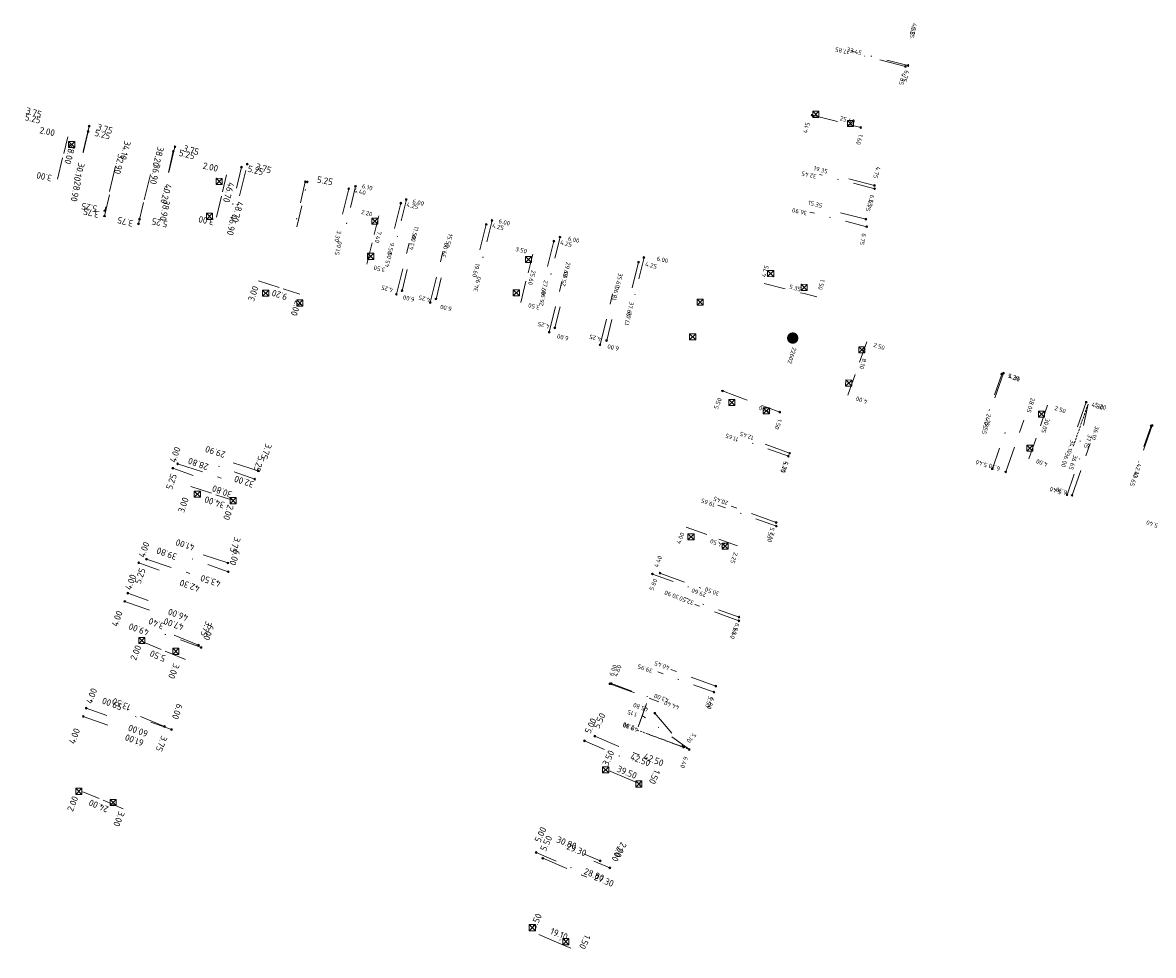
# Model space of a CAD drawing. Header units: inches. Extents: x 0 to 191500, y 0 to 342750.
# Tile 522 of 547: x 189529 to 189658, y 335241 to 335348. Entities that reach past the tile are written whole.
import ezdxf

# ---------------------------------------------------------------- set-up
doc = ezdxf.new("R2010")
doc.units = ezdxf.units.IN
doc.header["$MEASUREMENT"] = 0
for name, pattern in [('RI-HWA_HUISAANSLUITING', [4.8, 3, -1.8]), ('RI-HWA_KOLKAANSLUITING', [4.3, 2.5, -1.8]), ('RI-VWA_HUISAANSLUITING', [6.1, 2.5, -1.8, 0, -1.8]), ('STIPPELFIJN', [0.375, 0.25, -0.125])]:
    doc.linetypes.add(name, pattern=pattern)
doc.layers.get('0').update_dxf_attribs({"lineweight": 20})
for name, color, linetype, lineweight in [('ECW', 150, 'Continuous', 20), ('LOODLIJN', 11, 'STIPPELFIJN', 20), ('N-WE-RI-HWA-MAATVOERING-T25', 151, 'Continuous', 20), ('N-WE-RI-HWA_HUISAANSLUITING', 150, 'RI-HWA_HUISAANSLUITING', 20), ('N-WE-RI-HWA_KOLK-S', 150, 'Continuous', 20), ('N-WE-RI-HWA_KOLKAANSLUITING', 150, 'RI-HWA_KOLKAANSLUITING', 20), ('N-WE-RI-HWA_RIOOLPUT_ONTSTOPPINGSPUT-G', 150, 'Continuous', 20), ('N-WE-RI-INLAAT', 7, 'Continuous', 20), ('N-WE-RI-VWA-MAATVOERING-T25', 30, 'Continuous', 20), ('N-WE-RI-VWA_HUISAANSLUITING', 20, 'RI-VWA_HUISAANSLUITING', 20), ('N-WE-RI-VWA_RIOOLPUT_ONTSTOPPINGSPUT-G', 30, 'Continuous', 20), ('Tekst algemeen', 7, 'Continuous', 20)]:
    doc.layers.add(name, color=color, linetype=linetype, lineweight=lineweight)
doc.styles.add('ISO', font='isocpeur.ttf', dxfattribs={"height": 2.5})
picture_1 = doc.add_image_def('image1.ecw', size_in_pixel=(220000, 285000))

# ---------------------------------------------------------------- blocks, each defined once
blk = doc.blocks.new('A$C2C270354')
h = blk.add_hatch(color=256)
h.dxf.hatch_style = 1
edge = h.paths.add_edge_path()
edge.add_arc((0, 0), 0.1, 0, 360)
blk.add_circle((0, 0), 0.1)

msp = doc.modelspace()

# ---------------------------------------------------------------- hatches: boundary and pattern name
at = {"layer": 'Tekst algemeen'}
msp.add_hatch(color=256, dxfattribs=at).paths.add_polyline_path([(189616.41847, 335311.51816, 1), (189617.73197, 335311.51823, 1)])

# ---------------------------------------------------------------- linework, layer by layer
at = {"layer": 'LOODLIJN'}
for p, q in [((189650.87123, 335303.96485), (189649.16295, 335299.05346)), ((189599.25249, 335266.6436), (189605.26092, 335264.40217)), ((189604.58808, 335264.68694), (189600.42337, 335266.22274))]:
    msp.add_line(p, q, dxfattribs=at)
at = {"layer": 'N-WE-RI-HWA_HUISAANSLUITING'}
for p, q in [((189629.9717, 335342.6222), (189625.27647, 335343.80877)), ((189619.28943, 335337.03097), (189623.307, 335336.01566)), ((189536.56928, 335335.78653), (189535.69226, 335332.14052)), ((189624.85594, 335335.62421), (189623.307, 335336.01566)), ((189546.38918, 335333.42444), (189545.51217, 335329.77844)), ((189539.58134, 335331.20504), (189538.35352, 335326.10063)), ((189553.77645, 335327.79054), (189554.65346, 335331.43655)), ((189543.56764, 335330.24618), (189542.33982, 335325.14177)), ((189626.42526, 335328.99661), (189621.82683, 335330.15872)), ((189566.26687, 335328.6138), (189565.2056, 335324.35441)), ((189572.23256, 335326.97317), (189571.20747, 335322.85898)), ((189625.44664, 335325.12425), (189620.84821, 335326.28636)), ((189582.00981, 335324.53707), (189580.98472, 335320.42288)), ((189571.71929, 335316.54802), (189573.1699, 335322.37002)), ((189589.75416, 335322.60749), (189588.72907, 335318.4933)), ((189575.60062, 335315.58094), (189577.05123, 335321.40295)), ((189599.4346, 335320.19551), (189598.40951, 335316.08132)), ((189589.21797, 335312.20264), (189590.66516, 335318.0109)), ((189595.02624, 335310.75545), (189596.47342, 335316.56372)), ((189641.19176, 335307.50562), (189639.76598, 335303.45179)), ((189609.04635, 335305.4629), (189614.19374, 335303.56473)), ((189650.66643, 335304.17328), (189649.24066, 335300.11944)), ((189615.59757, 335303.04705), (189614.19374, 335303.56473)), ((189641.44806, 335296.18613), (189643.537, 335302.12548)), ((189658.20846, 335301.52067), (189656.78268, 335297.46683)), ((189616.72673, 335298.32486), (189612.79599, 335299.77438)), ((189649.03723, 335293.51694), (189651.12616, 335299.45629)), ((189555.90012, 335296.3164), (189552.33634, 335297.4834)), ((189546.6935, 335297.12147), (189551.68282, 335295.48767)), ((189615.18241, 335290.38909), (189610.03502, 335292.28726)), ((189543.1147, 335286.19251), (189548.10402, 335284.55871)), ((189552.4458, 335285.76758), (189548.88202, 335286.93457)), ((189601.88709, 335284.60718), (189606.56654, 335282.88157)), ((189540.63994, 335281.37324), (189544.40328, 335280.01778)), ((189610.9301, 335279.14613), (189605.8763, 335281.00979)), ((189549.07788, 335276.36666), (189545.61539, 335277.80667)), ((189608.27997, 335271.6713), (189603.13258, 335273.56947)), ((189596.15401, 335271.94344), (189601.76934, 335269.87271)), ((189535.89582, 335268.20156), (189539.65915, 335266.84609)), ((189545.19944, 335267.04101), (189541.73694, 335268.48103)), ((189601.28617, 335268.56246), (189604.58808, 335264.68694)), ((189594.41991, 335265.94085), (189599.48015, 335263.78587)), ((189599.48015, 335263.78587), (189599.50868, 335263.77606)), ((189588.46431, 335251.95618), (189593.52456, 335249.8012)), ((189596.14827, 335250.85766), (189594.30819, 335251.64129)), ((189590.47886, 335242.64942), (189590.44615, 335242.57515))]:
    msp.add_line(p, q, dxfattribs=at)
at = {"layer": 'N-WE-RI-HWA_KOLK-S'}
for p, q in [((189619.36652, 335337.48497), (189619.36503, 335336.78852)), ((189619.36503, 335336.78852), (189620.06297, 335337.48348)), ((189619.36503, 335336.78852), (189620.06148, 335336.78703)), ((189619.36652, 335337.48497), (189620.06148, 335336.78703)), ((189620.06297, 335337.48348), (189619.36652, 335337.48497)), ((189620.06148, 335336.78703), (189620.06297, 335337.48348)), ((189623.33452, 335336.42797), (189623.33303, 335335.73152)), ((189623.33303, 335335.73152), (189624.03097, 335336.42648)), ((189623.33452, 335336.42797), (189624.02948, 335335.73003)), ((189624.03097, 335336.42648), (189623.33452, 335336.42797)), ((189624.02948, 335335.73003), (189624.03097, 335336.42648)), ((189623.33303, 335335.73152), (189624.02948, 335335.73003)), ((189534.22052, 335334.02397), (189534.21903, 335333.32752)), ((189534.21903, 335333.32752), (189534.91697, 335334.02248)), ((189534.22052, 335334.02397), (189534.91548, 335333.32603)), ((189534.91697, 335334.02248), (189534.22052, 335334.02397)), ((189534.91548, 335333.32603), (189534.91697, 335334.02248)), ((189534.21903, 335333.32752), (189534.91548, 335333.32603)), ((189551.10452, 335329.80597), (189551.10303, 335329.10952)), ((189551.10303, 335329.10952), (189551.80097, 335329.80448)), ((189551.10452, 335329.80597), (189551.79948, 335329.10803)), ((189551.80097, 335329.80448), (189551.10452, 335329.80597)), ((189551.79948, 335329.10803), (189551.80097, 335329.80448)), ((189551.10303, 335329.10952), (189551.79948, 335329.10803)), ((189549.98652, 335325.80397), (189549.98503, 335325.10752)), ((189549.98503, 335325.10752), (189550.68297, 335325.80248)), ((189549.98503, 335325.10752), (189550.68148, 335325.10603)), ((189549.98652, 335325.80397), (189550.68148, 335325.10603)), ((189550.68297, 335325.80248), (189549.98652, 335325.80397)), ((189550.68148, 335325.10603), (189550.68297, 335325.80248)), ((189568.90452, 335325.25697), (189568.90303, 335324.56052)), ((189568.90303, 335324.56052), (189569.60097, 335325.25548)), ((189568.90452, 335325.25697), (189569.59948, 335324.55903)), ((189569.60097, 335325.25548), (189568.90452, 335325.25697)), ((189569.59948, 335324.55903), (189569.60097, 335325.25548)), ((189568.90303, 335324.56052), (189569.59948, 335324.55903)), ((189568.43552, 335321.22597), (189568.43403, 335320.52952)), ((189568.43403, 335320.52952), (189569.13197, 335321.22448)), ((189568.43552, 335321.22597), (189569.13048, 335320.52803)), ((189569.13197, 335321.22448), (189568.43552, 335321.22597)), ((189569.13048, 335320.52803), (189569.13197, 335321.22448)), ((189586.48152, 335320.86697), (189586.48003, 335320.17052)), ((189586.48003, 335320.17052), (189587.17797, 335320.86548)), ((189586.48152, 335320.86697), (189587.17648, 335320.16903)), ((189587.17797, 335320.86548), (189586.48152, 335320.86697)), ((189587.17648, 335320.16903), (189587.17797, 335320.86548)), ((189568.43403, 335320.52952), (189569.13048, 335320.52803)), ((189586.48003, 335320.17052), (189587.17648, 335320.16903)), ((189614.20852, 335319.24397), (189614.20703, 335318.54752)), ((189614.20703, 335318.54752), (189614.90497, 335319.24248)), ((189614.20703, 335318.54752), (189614.90348, 335318.54603)), ((189614.20852, 335319.24397), (189614.90348, 335318.54603)), ((189614.90497, 335319.24248), (189614.20852, 335319.24397)), ((189614.90348, 335318.54603), (189614.90497, 335319.24248)), ((189556.41552, 335316.99497), (189556.41403, 335316.29852)), ((189556.41403, 335316.29852), (189557.11197, 335316.99348)), ((189556.41552, 335316.99497), (189557.11048, 335316.29703)), ((189557.11197, 335316.99348), (189556.41552, 335316.99497)), ((189557.11048, 335316.29703), (189557.11197, 335316.99348)), ((189585.10052, 335317.05097), (189585.09903, 335316.35452)), ((189585.09903, 335316.35452), (189585.79697, 335317.04948)), ((189585.10052, 335317.05097), (189585.79548, 335316.35303)), ((189585.79697, 335317.04948), (189585.10052, 335317.05097)), ((189585.79548, 335316.35303), (189585.79697, 335317.04948)), ((189618.03052, 335317.67097), (189618.02903, 335316.97452)), ((189618.02903, 335316.97452), (189618.72697, 335317.66948)), ((189618.02903, 335316.97452), (189618.72548, 335316.97303)), ((189618.03052, 335317.67097), (189618.72548, 335316.97303)), ((189618.72697, 335317.66948), (189618.03052, 335317.67097)), ((189618.72548, 335316.97303), (189618.72697, 335317.66948)), ((189556.41403, 335316.29852), (189557.11048, 335316.29703)), ((189560.33852, 335315.87897), (189560.33703, 335315.18252)), ((189560.33703, 335315.18252), (189561.03497, 335315.87748)), ((189560.33852, 335315.87897), (189561.03348, 335315.18103)), ((189561.03497, 335315.87748), (189560.33852, 335315.87897)), ((189561.03348, 335315.18103), (189561.03497, 335315.87748)), ((189585.09903, 335316.35452), (189585.79548, 335316.35303)), ((189606.14552, 335315.96697), (189606.14403, 335315.27052)), ((189606.14403, 335315.27052), (189606.84197, 335315.96548)), ((189606.14552, 335315.96697), (189606.84048, 335315.26903)), ((189606.84197, 335315.96548), (189606.14552, 335315.96697)), ((189606.84048, 335315.26903), (189606.84197, 335315.96548)), ((189560.33703, 335315.18252), (189561.03348, 335315.18103)), ((189606.14403, 335315.27052), (189606.84048, 335315.26903)), ((189605.28152, 335312.00097), (189605.28003, 335311.30452)), ((189605.28003, 335311.30452), (189605.97797, 335311.99948)), ((189605.28152, 335312.00097), (189605.97648, 335311.30303)), ((189605.97797, 335311.99948), (189605.28152, 335312.00097)), ((189605.97648, 335311.30303), (189605.97797, 335311.99948)), ((189605.28003, 335311.30452), (189605.97648, 335311.30303)), ((189624.63452, 335310.51197), (189624.63303, 335309.81552)), ((189624.63303, 335309.81552), (189625.33097, 335310.51048)), ((189624.63452, 335310.51197), (189625.32948, 335309.81403)), ((189625.33097, 335310.51048), (189624.63452, 335310.51197)), ((189625.32948, 335309.81403), (189625.33097, 335310.51048)), ((189624.63303, 335309.81552), (189625.32948, 335309.81403)), ((189623.13752, 335306.71697), (189623.13603, 335306.02052)), ((189623.13603, 335306.02052), (189623.83397, 335306.71548)), ((189623.13752, 335306.71697), (189623.83248, 335306.01903)), ((189623.83397, 335306.71548), (189623.13752, 335306.71697)), ((189623.83248, 335306.01903), (189623.83397, 335306.71548)), ((189623.13603, 335306.02052), (189623.83248, 335306.01903)), ((189609.75552, 335304.49297), (189609.75403, 335303.79652)), ((189609.75403, 335303.79652), (189610.45197, 335304.49148)), ((189609.75552, 335304.49297), (189610.45048, 335303.79503)), ((189610.45197, 335304.49148), (189609.75552, 335304.49297)), ((189610.45048, 335303.79503), (189610.45197, 335304.49148)), ((189609.75403, 335303.79652), (189610.45048, 335303.79503)), ((189613.71452, 335303.53997), (189613.71303, 335302.84352)), ((189613.71303, 335302.84352), (189614.41097, 335303.53848)), ((189613.71303, 335302.84352), (189614.40948, 335302.84203)), ((189613.71452, 335303.53997), (189614.40948, 335302.84203)), ((189614.41097, 335303.53848), (189613.71452, 335303.53997)), ((189614.40948, 335302.84203), (189614.41097, 335303.53848)), ((189645.18852, 335303.14997), (189645.18703, 335302.45352)), ((189645.18703, 335302.45352), (189645.88497, 335303.14848)), ((189645.18852, 335303.14997), (189645.88348, 335302.45203)), ((189645.88497, 335303.14848), (189645.18852, 335303.14997)), ((189645.88348, 335302.45203), (189645.88497, 335303.14848)), ((189645.18703, 335302.45352), (189645.88348, 335302.45203)), ((189643.86852, 335299.27397), (189643.86703, 335298.57752)), ((189643.86703, 335298.57752), (189644.56497, 335299.27248)), ((189643.86852, 335299.27397), (189644.56348, 335298.57603)), ((189644.56497, 335299.27248), (189643.86852, 335299.27397)), ((189644.56348, 335298.57603), (189644.56497, 335299.27248)), ((189643.86703, 335298.57752), (189644.56348, 335298.57603)), ((189548.59852, 335293.99697), (189548.59703, 335293.30052)), ((189548.59703, 335293.30052), (189549.29497, 335293.99548)), ((189548.59852, 335293.99697), (189549.29348, 335293.29903)), ((189549.29497, 335293.99548), (189548.59852, 335293.99697)), ((189549.29348, 335293.29903), (189549.29497, 335293.99548)), ((189548.59703, 335293.30052), (189549.29348, 335293.29903)), ((189552.69952, 335293.24797), (189552.69803, 335292.55152)), ((189552.69803, 335292.55152), (189553.39597, 335293.24648)), ((189552.69803, 335292.55152), (189553.39448, 335292.55003)), ((189552.69952, 335293.24797), (189553.39448, 335292.55003)), ((189553.39597, 335293.24648), (189552.69952, 335293.24797)), ((189553.39448, 335292.55003), (189553.39597, 335293.24648)), ((189605.08952, 335289.10197), (189605.08803, 335288.40552)), ((189605.08803, 335288.40552), (189605.78597, 335289.10048)), ((189605.08803, 335288.40552), (189605.78448, 335288.40403)), ((189605.08952, 335289.10197), (189605.78448, 335288.40403)), ((189605.78597, 335289.10048), (189605.08952, 335289.10197)), ((189605.78448, 335288.40403), (189605.78597, 335289.10048)), ((189609.00552, 335288.03797), (189609.00403, 335287.34152)), ((189609.00403, 335287.34152), (189609.70197, 335288.03648)), ((189609.00403, 335287.34152), (189609.70048, 335287.34003)), ((189609.00552, 335288.03797), (189609.70048, 335287.34003)), ((189609.70197, 335288.03648), (189609.00552, 335288.03797)), ((189609.70048, 335287.34003), (189609.70197, 335288.03648)), ((189542.25352, 335277.22797), (189542.25203, 335276.53152)), ((189542.25203, 335276.53152), (189542.94997, 335277.22648)), ((189542.25352, 335277.22797), (189542.94848, 335276.53003)), ((189542.94997, 335277.22648), (189542.25352, 335277.22797)), ((189542.94848, 335276.53003), (189542.94997, 335277.22648)), ((189542.25203, 335276.53152), (189542.94848, 335276.53003)), ((189546.14452, 335276.00097), (189546.14303, 335275.30452)), ((189546.14303, 335275.30452), (189546.84097, 335275.99948)), ((189546.14452, 335276.00097), (189546.83948, 335275.30303)), ((189546.84097, 335275.99948), (189546.14452, 335276.00097)), ((189546.83948, 335275.30303), (189546.84097, 335275.99948)), ((189546.14303, 335275.30452), (189546.83948, 335275.30303)), ((189595.32152, 335262.42297), (189595.32003, 335261.72652)), ((189595.32003, 335261.72652), (189596.01797, 335262.42148)), ((189595.32003, 335261.72652), (189596.01648, 335261.72503)), ((189595.32152, 335262.42297), (189596.01648, 335261.72503)), ((189596.01797, 335262.42148), (189595.32152, 335262.42297)), ((189596.01648, 335261.72503), (189596.01797, 335262.42148)), ((189535.04752, 335259.97397), (189535.04603, 335259.27752)), ((189535.04603, 335259.27752), (189535.74397, 335259.97248)), ((189535.04752, 335259.97397), (189535.74248, 335259.27603)), ((189535.74397, 335259.97248), (189535.04752, 335259.97397)), ((189535.74248, 335259.27603), (189535.74397, 335259.97248)), ((189599.11052, 335260.81197), (189599.10903, 335260.11552)), ((189599.10903, 335260.11552), (189599.80697, 335260.81048)), ((189599.10903, 335260.11552), (189599.80548, 335260.11403)), ((189599.11052, 335260.81197), (189599.80548, 335260.11403)), ((189599.80697, 335260.81048), (189599.11052, 335260.81197)), ((189599.80548, 335260.11403), (189599.80697, 335260.81048)), ((189535.04603, 335259.27752), (189535.74248, 335259.27603)), ((189538.97452, 335258.70297), (189538.97303, 335258.00652)), ((189538.97303, 335258.00652), (189539.67097, 335258.70148)), ((189538.97452, 335258.70297), (189539.66948, 335258.00503)), ((189539.67097, 335258.70148), (189538.97452, 335258.70297)), ((189539.66948, 335258.00503), (189539.67097, 335258.70148)), ((189538.97303, 335258.00652), (189539.66948, 335258.00503)), ((189586.93652, 335244.35897), (189586.93503, 335243.66252)), ((189586.93503, 335243.66252), (189587.63297, 335244.35748)), ((189586.93503, 335243.66252), (189587.63148, 335243.66103)), ((189586.93652, 335244.35897), (189587.63148, 335243.66103)), ((189587.63297, 335244.35748), (189586.93652, 335244.35897)), ((189587.63148, 335243.66103), (189587.63297, 335244.35748)), ((189590.77352, 335242.75797), (189590.77203, 335242.06152)), ((189590.77203, 335242.06152), (189591.46997, 335242.75648)), ((189590.77203, 335242.06152), (189591.46848, 335242.06003)), ((189590.77352, 335242.75797), (189591.46848, 335242.06003)), ((189591.46997, 335242.75648), (189590.77352, 335242.75797)), ((189591.46848, 335242.06003), (189591.46997, 335242.75648))]:
    msp.add_line(p, q, dxfattribs=at)
at = {"layer": 'N-WE-RI-HWA_KOLKAANSLUITING'}
for p, q in [((189534.11824, 335334.57618), (189533.6505, 335332.63165)), ((189532.94889, 335329.71484), (189533.6505, 335332.63165)), ((189552.29965, 335330.20282), (189551.83191, 335328.25828)), ((189551.1303, 335325.34148), (189551.83191, 335328.25828)), ((189569.70522, 335325.49519), (189569.17458, 335323.36549)), ((189568.33039, 335319.97734), (189569.17458, 335323.36549)), ((189587.32362, 335321.10539), (189586.79298, 335318.97569)), ((189585.94879, 335315.58754), (189586.79298, 335318.97569)), ((189555.92713, 335318.08913), (189558.77817, 335317.15553)), ((189560.67885, 335316.53313), (189558.77817, 335317.15553)), ((189613.80324, 335317.76759), (189618.40167, 335316.60548)), ((189619.8538, 335316.23849), (189618.40167, 335316.60548)), ((189625.55801, 335311.09731), (189624.72907, 335308.74043)), ((189623.40276, 335304.96942), (189624.72907, 335308.74043)), ((189646.25145, 335303.81921), (189645.4225, 335301.46233)), ((189644.0962, 335297.69131), (189645.4225, 335301.46233)), ((189548.20937, 335294.52059), (189551.06042, 335293.58698)), ((189552.9611, 335292.96459), (189551.06042, 335293.58698)), ((189604.89371, 335289.8774), (189608.63727, 335288.49691)), ((189610.74302, 335287.72038), (189608.63727, 335288.49691)), ((189542.96231, 335276.63569), (189544.80898, 335275.86768)), ((189547.57897, 335274.71567), (189544.80898, 335275.86768)), ((189598.3047, 335261.02574), (189595.08455, 335262.39709)), ((189599.68477, 335260.43801), (189598.3047, 335261.02574)), ((189537.7049, 335258.78605), (189535.85824, 335259.55406)), ((189540.47489, 335257.63403), (189537.7049, 335258.78605)), ((189590.31167, 335242.25684), (189587.09152, 335243.62819)), ((189591.69174, 335241.66912), (189590.31167, 335242.25684))]:
    msp.add_line(p, q, dxfattribs=at)
at = {"layer": 'N-WE-RI-HWA_RIOOLPUT_ONTSTOPPINGSPUT-G'}
for p, q in [((189629.95116, 335342.72006), (189629.99224, 335342.52433)), ((189630.06957, 335342.64273), (189629.87383, 335342.60166)), ((189619.38729, 335337.05151), (189619.19156, 335337.01044)), ((189619.26889, 335337.12884), (189619.30997, 335336.93311)), ((189536.6594, 335335.82985), (189536.47915, 335335.7432)), ((189536.52595, 335335.87665), (189536.6126, 335335.6964)), ((189624.95381, 335335.64475), (189624.75807, 335335.60367)), ((189624.8354, 335335.72208), (189624.87648, 335335.52634)), ((189546.47931, 335333.46777), (189546.29906, 335333.38111)), ((189546.34585, 335333.51457), (189546.43251, 335333.33431)), ((189554.74359, 335331.47988), (189554.56333, 335331.39322)), ((189554.61013, 335331.52667), (189554.69679, 335331.34642)), ((189561.3905, 335329.46083), (189561.21025, 335329.37418)), ((189561.25705, 335329.50763), (189561.34371, 335329.32738)), ((189566.36474, 335328.63434), (189566.169, 335328.59326)), ((189566.24633, 335328.71167), (189566.28741, 335328.51593)), ((189626.52312, 335329.01715), (189626.32739, 335328.97607)), ((189626.40472, 335329.09448), (189626.44579, 335328.89874)), ((189538.44365, 335326.14396), (189538.26339, 335326.05731)), ((189538.31019, 335326.19076), (189538.39685, 335326.01051)), ((189572.33043, 335326.99371), (189572.1347, 335326.95263)), ((189572.21203, 335327.07103), (189572.2531, 335326.8753)), ((189542.42994, 335325.1851), (189542.24969, 335325.09844)), ((189542.29649, 335325.23189), (189542.38315, 335325.05164)), ((189581.98927, 335324.63494), (189582.03035, 335324.4392)), ((189625.5445, 335325.14479), (189625.34877, 335325.10372)), ((189625.4261, 335325.22212), (189625.46717, 335325.02639)), ((189582.10768, 335324.55761), (189581.91194, 335324.51653)), ((189589.85203, 335322.62802), (189589.65629, 335322.58695)), ((189589.73362, 335322.70535), (189589.7747, 335322.50962)), ((189599.53247, 335320.21605), (189599.33674, 335320.17497)), ((189599.41406, 335320.29338), (189599.45514, 335320.09764)), ((189571.81715, 335316.56856), (189571.62142, 335316.52748)), ((189571.69875, 335316.64589), (189571.73982, 335316.45015)), ((189575.69849, 335315.60148), (189575.50275, 335315.56041)), ((189575.58008, 335315.67881), (189575.62116, 335315.48308)), ((189589.31584, 335312.22318), (189589.1201, 335312.1821)), ((189589.19743, 335312.30051), (189589.23851, 335312.10477)), ((189595.12411, 335310.77599), (189594.92837, 335310.73491)), ((189595.0057, 335310.85332), (189595.04678, 335310.65758)), ((189641.28963, 335307.52616), (189641.09389, 335307.48509)), ((189641.17122, 335307.60349), (189641.2123, 335307.40776)), ((189609.14421, 335305.48344), (189608.94848, 335305.44236)), ((189609.02581, 335305.56077), (189609.06688, 335305.36503)), ((189650.7643, 335304.19382), (189650.56857, 335304.15274)), ((189650.6459, 335304.27115), (189650.68697, 335304.07541)), ((189615.69544, 335303.06758), (189615.4997, 335303.02651)), ((189615.57703, 335303.14491), (189615.61811, 335302.94918)), ((189658.30633, 335301.54121), (189658.11059, 335301.50013)), ((189658.18792, 335301.61854), (189658.229, 335301.4228)), ((189616.8246, 335298.3454), (189616.62886, 335298.30433)), ((189616.70619, 335298.42273), (189616.74727, 335298.227)), ((189546.78362, 335297.1648), (189546.60337, 335297.07815)), ((189546.65017, 335297.2116), (189546.73683, 335297.03135)), ((189555.99024, 335296.35973), (189555.80999, 335296.27307)), ((189555.85679, 335296.40653), (189555.94345, 335296.22627)), ((189641.54593, 335296.20667), (189641.3502, 335296.16559)), ((189641.42753, 335296.284), (189641.4686, 335296.08826)), ((189649.1351, 335293.53748), (189648.93936, 335293.4964)), ((189649.01669, 335293.61481), (189649.05777, 335293.41907)), ((189615.28028, 335290.40963), (189615.08454, 335290.36855)), ((189615.16187, 335290.48696), (189615.20295, 335290.29122)), ((189543.20483, 335286.23584), (189543.02457, 335286.14918)), ((189543.07137, 335286.28264), (189543.15803, 335286.10239)), ((189552.53593, 335285.8109), (189552.35568, 335285.72425)), ((189552.40247, 335285.8577), (189552.48913, 335285.67745)), ((189601.98496, 335284.62772), (189601.78922, 335284.58664)), ((189601.86655, 335284.70505), (189601.90763, 335284.50931)), ((189540.73007, 335281.41657), (189540.54982, 335281.32991)), ((189540.59662, 335281.46337), (189540.68327, 335281.28312)), ((189611.02797, 335279.16667), (189610.83223, 335279.12559)), ((189610.90956, 335279.244), (189610.95064, 335279.04826)), ((189549.168, 335276.40999), (189548.98775, 335276.32333)), ((189549.03455, 335276.45678), (189549.12121, 335276.27653)), ((189596.25188, 335271.96398), (189596.05614, 335271.9229)), ((189596.13347, 335272.04131), (189596.17455, 335271.84557)), ((189608.37784, 335271.69184), (189608.1821, 335271.65076)), ((189608.25943, 335271.76917), (189608.30051, 335271.57343)), ((189535.98594, 335268.24489), (189535.80569, 335268.15823)), ((189535.85249, 335268.29168), (189535.93914, 335268.11143)), ((189545.28956, 335267.08434), (189545.10931, 335266.99768)), ((189545.15611, 335267.13114), (189545.24276, 335266.95089)), ((189594.51003, 335265.98418), (189594.32978, 335265.89752)), ((189594.37658, 335266.03098), (189594.46323, 335265.85072)), ((189604.68595, 335264.70748), (189604.49021, 335264.6664)), ((189604.56754, 335264.78481), (189604.60862, 335264.58907)), ((189588.55444, 335251.99951), (189588.37419, 335251.91286)), ((189588.42099, 335252.04631), (189588.50764, 335251.86606)), ((189596.2384, 335250.90098), (189596.05815, 335250.81433)), ((189596.10495, 335250.94778), (189596.1916, 335250.76753))]:
    msp.add_line(p, q, dxfattribs=at)
for centre in [(189629.9717, 335342.6222), (189619.28943, 335337.03097), (189536.56928, 335335.78653), (189624.85594, 335335.62421), (189546.38918, 335333.42444), (189554.65346, 335331.43655), (189561.30038, 335329.4175), (189566.26687, 335328.6138), (189626.42526, 335328.99661), (189538.35352, 335326.10063), (189572.23256, 335326.97317), (189542.33982, 335325.14177), (189582.00981, 335324.53707), (189625.44664, 335325.12425), (189589.75416, 335322.60749), (189599.4346, 335320.19551), (189571.71929, 335316.54802), (189575.60062, 335315.58094), (189589.21797, 335312.20264), (189595.02624, 335310.75545), (189641.19176, 335307.50562), (189609.04635, 335305.4629), (189650.66643, 335304.17328), (189615.59757, 335303.04705), (189658.20846, 335301.52067), (189616.72673, 335298.32486), (189546.6935, 335297.12147), (189555.90012, 335296.3164), (189641.44806, 335296.18613), (189649.03723, 335293.51694), (189615.18241, 335290.38909), (189543.1147, 335286.19251), (189552.4458, 335285.76758), (189601.88709, 335284.60718), (189540.63994, 335281.37324), (189610.9301, 335279.14613), (189549.07788, 335276.36666), (189596.15401, 335271.94344), (189608.27997, 335271.6713), (189535.89582, 335268.20156), (189545.19944, 335267.04101), (189594.41991, 335265.94085), (189604.58808, 335264.68694), (189588.46431, 335251.95618), (189596.14827, 335250.85766)]:
    msp.add_circle(centre, 0.1, dxfattribs=at)
at = {"layer": 'N-WE-RI-VWA_HUISAANSLUITING'}
for p, q in [((189630.28563, 335342.71622), (189623.74682, 335344.3915)), ((189536.45304, 335335.16113), (189535.26747, 335330.04674)), ((189546.19472, 335332.90291), (189545.00916, 335327.78852)), ((189553.98807, 335331.09633), (189552.80251, 335325.98195)), ((189626.46833, 335328.62267), (189620.12326, 335330.24831)), ((189538.31731, 335325.49032), (189539.16415, 335329.14346)), ((189560.33, 335324.237), (189561.52969, 335329.39944)), ((189567.05773, 335328.88793), (189565.61268, 335322.96156)), ((189542.21399, 335324.58704), (189543.06082, 335328.24017)), ((189572.86326, 335327.36941), (189571.4419, 335321.5402)), ((189625.55763, 335324.26227), (189619.01882, 335325.93754)), ((189582.67577, 335324.97679), (189581.25441, 335319.14758)), ((189590.44805, 335323.08164), (189589.02669, 335317.25243)), ((189572.37817, 335316.93739), (189573.38497, 335321.06641)), ((189600.06625, 335320.7364), (189598.64489, 335314.90719)), ((189576.26431, 335315.98981), (189577.27111, 335320.11884)), ((189589.86581, 335312.67331), (189590.87261, 335316.80233)), ((189595.79218, 335311.22826), (189596.79898, 335315.35728)), ((189641.00122, 335307.39783), (189639.29294, 335302.48644)), ((189650.87123, 335303.96485), (189649.77688, 335298.83992)), ((189639.92743, 335296.54843), (189641.70141, 335301.64873)), ((189658.09665, 335301.45171), (189656.38837, 335296.54032)), ((189616.59585, 335297.98994), (189611.22059, 335299.92301)), ((189648.47515, 335293.57537), (189650.24913, 335298.67566)), ((189546.12958, 335296.61476), (189549.89292, 335295.2593)), ((189555.51003, 335295.36192), (189550.57065, 335297.14097)), ((189615.21443, 335289.98671), (189608.51384, 335292.39641)), ((189542.23262, 335285.79516), (189545.99595, 335284.4397)), ((189552.48813, 335284.75859), (189546.84312, 335286.79179)), ((189601.03156, 335284.50048), (189605.14259, 335283.02205)), ((189540.97881, 335282.31408), (189544.74215, 335280.95861)), ((189610.94784, 335279.56516), (189604.70659, 335281.80967)), ((189549.37056, 335276.10291), (189543.72555, 335278.13611)), ((189608.08251, 335270.9784), (189601.64408, 335273.29382)), ((189596.32193, 335271.95379), (189600.60787, 335270.41247)), ((189536.23468, 335269.14239), (189539.99802, 335267.78693)), ((189600.23387, 335269.3725), (189599.25249, 335266.6436)), ((189600.29501, 335269.5425), (189599.31363, 335266.8136)), ((189600.34251, 335269.67458), (189599.36113, 335266.94568)), ((189545.98189, 335266.69456), (189540.33689, 335268.72776)), ((189605.26092, 335264.40217), (189599.87531, 335268.27744)), ((189593.25145, 335265.40686), (189597.91938, 335263.3854)), ((189587.71266, 335252.61673), (189592.38059, 335250.59527)), ((189595.05634, 335251.65386), (189593.18917, 335252.46244))]:
    msp.add_line(p, q, dxfattribs=at)
at = {"layer": 'N-WE-RI-VWA_HUISAANSLUITING', "color": 4}
msp.add_line((189561.30038, 335329.4175), (189560.10352, 335324.25441), dxfattribs=at)
at = {"layer": 'N-WE-RI-VWA_RIOOLPUT_ONTSTOPPINGSPUT-G'}
for p, q in [((189630.36095, 335342.76451), (189630.1807, 335342.67786)), ((189630.2275, 335342.81131), (189630.31416, 335342.63106)), ((189536.54316, 335335.20446), (189536.36291, 335335.1178)), ((189536.40971, 335335.25126), (189536.49637, 335335.071)), ((189546.28485, 335332.94624), (189546.1046, 335332.85958)), ((189546.1514, 335332.99304), (189546.23805, 335332.81278)), ((189554.0782, 335331.13966), (189553.89795, 335331.05301)), ((189553.94474, 335331.18646), (189554.0314, 335331.00621)), ((189561.61981, 335329.44277), (189561.43956, 335329.35611)), ((189561.48636, 335329.48956), (189561.57301, 335329.30931)), ((189567.13306, 335328.93622), (189566.9528, 335328.84957)), ((189566.9996, 335328.98302), (189567.08626, 335328.80277)), ((189626.54365, 335328.67096), (189626.3634, 335328.58431)), ((189626.4102, 335328.71776), (189626.49685, 335328.53751)), ((189572.93858, 335327.41771), (189572.75833, 335327.33105)), ((189572.80513, 335327.46451), (189572.89178, 335327.28425)), ((189538.40744, 335325.53365), (189538.22719, 335325.447)), ((189538.27399, 335325.58045), (189538.36064, 335325.4002)), ((189542.30411, 335324.63036), (189542.12386, 335324.54371)), ((189542.17066, 335324.67716), (189542.25732, 335324.49691)), ((189582.75109, 335325.02508), (189582.57084, 335324.93843)), ((189582.61764, 335325.07188), (189582.70429, 335324.89163)), ((189625.63295, 335324.31056), (189625.4527, 335324.2239)), ((189625.4995, 335324.35736), (189625.58615, 335324.1771)), ((189590.52338, 335323.12994), (189590.34312, 335323.04328)), ((189590.38992, 335323.17674), (189590.47658, 335322.99648)), ((189600.14158, 335320.78469), (189599.96133, 335320.69804)), ((189600.00813, 335320.83149), (189600.09478, 335320.65124)), ((189572.4535, 335316.98568), (189572.27324, 335316.89902)), ((189572.32004, 335317.03248), (189572.4067, 335316.85223)), ((189576.33964, 335316.03811), (189576.15939, 335315.95145)), ((189576.20618, 335316.0849), (189576.29284, 335315.90465)), ((189589.94114, 335312.7216), (189589.76089, 335312.63494)), ((189589.80768, 335312.7684), (189589.89434, 335312.58815)), ((189595.86751, 335311.27655), (189595.68725, 335311.18989)), ((189595.73405, 335311.32335), (189595.82071, 335311.1431)), ((189641.07655, 335307.44613), (189640.89629, 335307.35947)), ((189640.94309, 335307.49292), (189641.02975, 335307.31267)), ((189658.17197, 335301.5), (189657.99172, 335301.41335)), ((189658.03852, 335301.5468), (189658.12518, 335301.36655)), ((189616.67117, 335298.03823), (189616.49092, 335297.95157)), ((189616.53772, 335298.08503), (189616.62438, 335297.90478)), ((189546.21971, 335296.65809), (189546.03945, 335296.57143)), ((189546.08625, 335296.70489), (189546.17291, 335296.52464)), ((189640.00276, 335296.59673), (189639.82251, 335296.51007)), ((189639.8693, 335296.64352), (189639.95596, 335296.46327)), ((189555.60016, 335295.40525), (189555.41991, 335295.31859)), ((189555.4667, 335295.45204), (189555.55336, 335295.27179)), ((189648.55047, 335293.62366), (189648.37022, 335293.53701)), ((189648.41702, 335293.67046), (189648.50367, 335293.49021)), ((189615.28976, 335290.035), (189615.1095, 335289.94835)), ((189615.1563, 335290.0818), (189615.24296, 335289.90155)), ((189542.32274, 335285.83849), (189542.14249, 335285.75184)), ((189542.18929, 335285.88529), (189542.27594, 335285.70504)), ((189552.57825, 335284.80192), (189552.398, 335284.71526)), ((189552.4448, 335284.84871), (189552.53146, 335284.66846)), ((189601.10688, 335284.54878), (189600.92663, 335284.46212)), ((189600.97343, 335284.59557), (189601.06009, 335284.41532)), ((189541.06894, 335282.3574), (189540.88869, 335282.27075)), ((189540.93548, 335282.4042), (189541.02214, 335282.22395)), ((189540.73007, 335281.41657), (189540.54982, 335281.32991)), ((189540.59662, 335281.46337), (189540.68327, 335281.28312)), ((189611.02316, 335279.61345), (189610.84291, 335279.5268)), ((189610.88971, 335279.66025), (189610.97636, 335279.48)), ((189549.46068, 335276.14624), (189549.28043, 335276.05958)), ((189549.32723, 335276.19304), (189549.41389, 335276.01278)), ((189596.39726, 335272.00209), (189596.217, 335271.91543)), ((189596.2638, 335272.04889), (189596.35046, 335271.86863)), ((189608.15783, 335271.0267), (189607.97758, 335270.94004)), ((189608.02438, 335271.07349), (189608.11103, 335270.89324)), ((189536.32481, 335269.18572), (189536.14456, 335269.09907)), ((189536.19135, 335269.23252), (189536.27801, 335269.05227)), ((189546.07202, 335266.73789), (189545.89177, 335266.65124)), ((189545.93857, 335266.78469), (189546.02522, 335266.60444)), ((189593.34157, 335265.45018), (189593.16132, 335265.36353)), ((189593.20812, 335265.49698), (189593.29478, 335265.31673)), ((189605.33625, 335264.45046), (189605.156, 335264.36381)), ((189605.2028, 335264.49726), (189605.28945, 335264.31701)), ((189587.80278, 335252.66006), (189587.62253, 335252.5734)), ((189587.66933, 335252.70686), (189587.75599, 335252.5266)), ((189595.14647, 335251.69719), (189594.96622, 335251.61053)), ((189595.01301, 335251.74399), (189595.09967, 335251.56374))]:
    msp.add_line(p, q, dxfattribs=at)
for centre in [(189630.27083, 335342.72119), (189536.45304, 335335.16113), (189546.19472, 335332.90291), (189553.98807, 335331.09633), (189561.52969, 335329.39944), (189567.04293, 335328.89289), (189626.45352, 335328.62763), (189572.84846, 335327.37438), (189538.31731, 335325.49032), (189542.21399, 335324.58704), (189582.66097, 335324.98176), (189625.54283, 335324.26723), (189590.43325, 335323.08661), (189600.05145, 335320.74137), (189572.36337, 335316.94235), (189576.24951, 335315.99478), (189589.85101, 335312.67827), (189595.77738, 335311.23322), (189640.98642, 335307.4028), (189658.08185, 335301.45667), (189616.58105, 335297.9949), (189546.12958, 335296.61476), (189639.91263, 335296.5534), (189555.51003, 335295.36192), (189648.46035, 335293.58034), (189615.19963, 335289.99167), (189542.23262, 335285.79516), (189552.48813, 335284.75859), (189601.01676, 335284.50545), (189540.97881, 335282.31408), (189540.63994, 335281.37324), (189610.93304, 335279.57012), (189549.37056, 335276.10291), (189596.30713, 335271.95876), (189608.06771, 335270.98337), (189536.23468, 335269.14239), (189545.98189, 335266.69456), (189593.25145, 335265.40686), (189605.24612, 335264.40714), (189587.71266, 335252.61673), (189595.05634, 335251.65386)]:
    msp.add_circle(centre, 0.1, dxfattribs=at)

# ---------------------------------------------------------------- block references
at = {"layer": 'N-WE-RI-INLAAT', "rotation": 346.2397867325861}
msp.add_blockref('A$C2C270354', (189601.28617, 335268.56246), dxfattribs=at)

# ---------------------------------------------------------------- texts
at = {"layer": 'N-WE-RI-HWA-MAATVOERING-T25', "style": 'ISO'}
for s, height, rotation, p in [('4.55', 0.5, 254.3816688, (189630.82538, 335347.63051)), ('33.45', 0.5, 345.3581649, (189623.20195, 335344.34686)), ('4.85', 0.5, 254.3816688, (189629.58467, 335341.91118)), ('3.75', 0.75, 344.2888167, (189529.25144, 335337.22817)), ('4.15', 0.5, 73.9609, (189618.7113, 335334.92374)), ('25.40', 0.5, 345.3581649, (189622.43185, 335336.46447)), ('2.00', 0.75, 347.8641609, (189530.83566, 335334.98287)), ('3.75', 0.75, 344.2888167, (189537.38968, 335335.35386)), ('28.00', 0.75, 254.6669065, (189534.32802, 335333.79638)), ('34.10', 0.75, 254.6669065, (189540.63429, 335334.16526)), ('1.60', 0.5, 254.3816688, (189624.64881, 335334.90989)), ('38.20', 0.75, 254.6669065, (189544.43041, 335333.50075)), ('3.75', 0.75, 344.2888167, (189547.26354, 335332.92336)), ('30.10', 0.75, 254.6669065, (189535.35327, 335331.66232)), ('2.00', 0.75, 347.8641609, (189549.51136, 335330.92321)), ('3.75', 0.75, 344.2888167, (189555.55448, 335330.8283)), ('19.35', 0.5, 345.3581649, (189619.42562, 335330.75236)), ('4.75', 0.5, 254.3816688, (189626.65778, 335331.19632)), ('3.00', 0.75, 167.8641609, (189532.36322, 335330.17561)), ('40.20', 0.75, 254.6669065, (189545.31585, 335329.24366)), ('46.70', 0.75, 254.6669065, (189552.48959, 335329.43038)), ('4.40', 0.5, 346.2661537, (189566.81314, 335328.2074)), ('15.35', 0.5, 345.3581649, (189618.79811, 335326.81211)), ('4.75', 0.5, 254.3816688, (189625.77089, 335327.43322)), ('5.25', 0.75, 167.8641609, (189537.53969, 335326.64999)), ('48.70', 0.75, 254.6669065, (189553.50177, 335327.22309)), ('2.20', 0.5, 346.2661537, (189567.64791, 335325.74478)), ('4.25', 0.5, 346.2661537, (189572.83455, 335326.57918)), ('5.25', 0.75, 167.8641609, (189545.59874, 335324.90405)), ('3.00', 0.75, 167.8641609, (189550.9087, 335325.15426)), ('4.25', 0.5, 346.2661537, (189582.63077, 335324.17518)), ('3.30', 0.5, 255.7499552, (189564.94811, 335323.8784)), ('7.40', 0.5, 255.7499552, (189569.5589, 335323.79552)), ('11.50', 0.5, 255.7499552, (189573.81603, 335324.36411)), ('15.50', 0.5, 255.7499552, (189577.69481, 335323.52026)), ('9.50', 0.5, 255.7499552, (189571.027, 335322.49336)), ('4.25', 0.5, 346.2661537, (189590.42253, 335322.25243)), ('3.50', 0.5, 346.8277917, (189585.30063, 335321.48933)), ('3.50', 0.5, 166.8277917, (189570.49336, 335319.54018)), ('19.60', 0.5, 255.7499552, (189580.79933, 335320.12557)), ('29.60', 0.5, 255.7499552, (189591.1814, 335320.26268)), ('4.25', 0.5, 346.2661537, (189600.14245, 335319.76191)), ('4.75', 0.5, 73.9609, (189613.97297, 335318.44614)), ('25.60', 0.5, 255.7499552, (189587.20084, 335319.33366)), ('27.60', 0.5, 255.7499552, (189588.63559, 335318.19192)), ('35.60', 0.5, 255.7499552, (189597.17971, 335319.01004)), ('1.50', 0.5, 254.3816688, (189620.28049, 335318.30277)), ('3.00', 0.75, 71.1264718, (189555.40986, 335315.64626)), ('9.20', 0.75, 161.7395678, (189559.33351, 335316.53415)), ('5.35', 0.5, 345.3581649, (189616.63571, 335317.17605)), ('2.00', 0.75, 251.1264718, (189560.17048, 335315.87856)), ('6.00', 0.5, 166.8277917, (189573.8344, 335316.14812)), ('37.60', 0.5, 255.7499552, (189598.43176, 335315.72436)), ('6.00', 0.5, 166.8277917, (189578.09481, 335315.06125)), ('3.50', 0.5, 166.8277917, (189588.1796, 335315.23767)), ('6.00', 0.5, 166.8277917, (189591.46739, 335311.69335)), ('6.00', 0.5, 166.8277917, (189597.23259, 335310.52088)), ('2.50', 0.5, 341.2017868, (189626.25867, 335310.54777)), ('8.10', 0.5, 252.8669315, (189625.0556, 335309.2372)), ('4.30', 0.5, 341.2017868, (189641.71578, 335306.94274)), ('5.50', 0.5, 68.3514019, (189608.49167, 335303.30784)), ('4.00', 0.5, 161.1091453, (189625.67635, 335304.43003)), ('28.05', 0.5, 252.8669315, (189644.34187, 335304.72546)), ('4.30', 0.5, 341.2017868, (189651.22296, 335303.70238)), ('8.40', 0.5, 159.7063118, (189614.6071, 335303.32283)), ('24.05', 0.5, 252.8669315, (189639.31809, 335302.91614)), ('2.50', 0.5, 341.2017868, (189646.97452, 335303.3028)), ('1.50', 0.5, 250.8709292, (189615.38608, 335302.3061)), ('30.05', 0.5, 252.8669315, (189646.02056, 335302.37669)), ('36.10', 0.5, 252.8669315, (189651.69963, 335301.49113)), ('12.45', 0.5, 159.7063118, (189612.67012, 335300.27181)), ('29.90', 0.75, 161.7395678, (189552.23528, 335298.47885)), ('3.75', 0.75, 251.1264718, (189556.78537, 335299.52003)), ('34.10', 0.5, 252.8669315, (189648.90903, 335299.91511)), ('4.20', 0.5, 250.8709292, (189616.17392, 335297.47654)), ('4.00', 0.5, 161.1091453, (189646.30186, 335297.24139)), ('5.25', 0.75, 71.1264718, (189546.04025, 335294.09849)), ('6.30', 0.5, 161.1091453, (189640.86565, 335296.74668)), ('42.10', 0.5, 252.8669315, (189656.52598, 335297.19764)), ('32.00', 0.75, 161.7395678, (189555.49804, 335295.07967)), ('6.30', 0.5, 161.1091453, (189648.54166, 335294.02759)), ('3.00', 0.75, 71.1264718, (189547.40482, 335291.44923)), ('34.00', 0.75, 161.7395678, (189552.14133, 335292.71555)), ('2.00', 0.75, 251.1264718, (189552.4377, 335292.50523)), ('20.45', 0.5, 159.7063118, (189609.74335, 335292.80461)), ('5.50', 0.5, 250.8709292, (189614.54811, 335289.9237)), ('41.00', 0.75, 161.7395678, (189548.70045, 335287.85498)), ('3.75', 0.75, 251.1264718, (189553.21254, 335288.82032)), ('4.00', 0.5, 68.3514019, (189604.20779, 335287.89314)), ('24.50', 0.5, 159.7063118, (189609.37352, 335287.94804)), ('2.25', 0.5, 250.8709292, (189610.3553, 335287.05854)), ('5.25', 0.75, 71.1264718, (189542.45339, 335283.30665)), ('43.50', 0.75, 161.7395678, (189551.69348, 335283.6991)), ('5.80', 0.5, 68.3514019, (189601.11497, 335282.56517)), ('32.50', 0.5, 159.7063118, (189605.8151, 335281.39884)), ('30.50', 0.5, 159.7063118, (189608.74113, 335282.43226)), ('3.40', 0.75, 157.2227723, (189545.23779, 335278.82214)), ('3.75', 0.75, 247.9054568, (189549.95253, 335279.2046)), ('5.40', 0.5, 250.8709292, (189610.34197, 335278.46572)), ('2.00', 0.75, 68.5262393, (189541.92592, 335274.53999)), ('5.50', 0.75, 157.4432485, (189545.3994, 335275.11917)), ('3.00', 0.75, 247.9223182, (189546.24322, 335274.34407)), ('40.45', 0.5, 159.7063118, (189603.03166, 335273.95962)), ('6.00', 0.5, 68.3514019, (189596.51654, 335272.76338)), ('13.50', 0.75, 157.2227723, (189541.40372, 335269.51)), ('5.50', 0.5, 250.8709292, (189607.48564, 335270.58112)), ('45.80', 0.5, 160.5160856, (189600.60687, 335269.18337)), ('44.40', 0.5, 159.7063118, (189604.1586, 335269.40645)), ('5.50', 0.75, 64.1477165, (189594.90065, 335266.72507)), ('48.30', 0.5, 160.5160856, (189599.4383, 335266.86555)), ('3.75', 0.75, 247.9054568, (189544.84836, 335266.05876)), ('5.10', 0.5, 228.0230039, (189605.70717, 335266.35254)), ('3.50', 0.75, 64.9790492, (189595.93851, 335262.46234)), ('42.50', 0.75, 338.1418113, (189599.93156, 335263.33918)), ('39.50', 0.75, 338.1418113, (189596.87324, 335261.90211)), ('1.50', 0.75, 246.7185662, (189601.24734, 335262.1794)), ('2.00', 0.75, 68.5262393, (189534.70245, 335257.24564)), ('24.00', 0.75, 157.2227723, (189538.87023, 335257.84337)), ('3.00', 0.75, 247.9223182, (189539.96573, 335257.42173)), ('5.50', 0.75, 64.1477165, (189588.81054, 335252.69052)), ('29.30', 0.75, 338.1418113, (189591.1263, 335253.01953)), ('2.00', 0.75, 243.4030045, (189597.4478, 335253.88815)), ('27.30', 0.75, 338.1418113, (189594.28314, 335249.50978)), ('3.50', 0.75, 64.9525195, (189587.64423, 335243.78015)), ('19.10', 0.75, 338.1418113, (189589.24933, 335243.32333)), ('1.50', 0.75, 244.7061414, (189593.30795, 335243.28274))]:
    msp.add_text(s, height=height, rotation=rotation, dxfattribs=at).set_placement(p)
at = {"layer": 'N-WE-RI-VWA-MAATVOERING-T25', "style": 'ISO'}
for s, height, rotation, p in [('6.25', 0.5, 256.9976809, (189630.74158, 335347.23948)), ('17.85', 0.5, 167.2622607, (189623.60251, 335344.47427)), ('6.75', 0.5, 256.9976809, (189629.90948, 335342.21574)), ('5.25', 0.75, 346.1496769, (189529.14458, 335336.48898)), ('5.25', 0.75, 346.1496769, (189537.1219, 335334.68279)), ('32.90', 0.75, 258.0945427, (189539.88892, 335332.6569)), ('5.25', 0.75, 346.1496769, (189546.77241, 335332.39437)), ('36.90', 0.75, 258.0945427, (189543.98408, 335331.51543)), ('5.25', 0.75, 346.1496769, (189554.6327, 335330.57835)), ('32.45', 0.5, 167.2622607, (189619.8448, 335330.24154)), ('28.90', 0.75, 258.0945427, (189534.91507, 335329.54157)), ('6.10', 0.5, 345.9937205, (189567.73985, 335328.70179)), ('38.90', 0.75, 258.0945427, (189545.11992, 335327.35819)), ('6.00', 0.5, 345.9937205, (189573.52037, 335326.96469)), ('6.55', 0.5, 256.9976809, (189625.95021, 335327.9653)), ('3.75', 0.75, 165.446043, (189537.78013, 335325.97866)), ('36.90', 0.5, 167.2622607, (189618.77372, 335326.04391)), ('3.75', 0.75, 165.446043, (189541.66877, 335324.97908)), ('46.90', 0.75, 258.0945427, (189552.79427, 335325.72042)), ('6.00', 0.5, 345.9937205, (189583.37346, 335324.6921)), ('6.75', 0.5, 256.9976809, (189625.02153, 335323.54668)), ('51.00', 0.5, 76.2556183, (189565.1395, 335320.96494)), ('43.00', 0.5, 76.2556183, (189573.6186, 335321.5547)), ('39.00', 0.5, 76.2556183, (189577.31152, 335320.68302)), ('6.00', 0.5, 345.9937205, (189591.31525, 335322.71594)), ('45.00', 0.5, 76.2556183, (189570.84678, 335319.57702)), ('6.00', 0.5, 345.9937205, (189601.46492, 335320.41042)), ('34.90', 0.5, 76.2556183, (189581.02469, 335316.7968)), ('25.00', 0.5, 76.2556183, (189591.00669, 335317.37678)), ('4.25', 0.5, 165.0383887, (189571.37575, 335317.22898)), ('26.90', 0.5, 76.2556183, (189588.49356, 335315.15032)), ('18.90', 0.5, 76.2556183, (189596.84822, 335315.74521)), ('4.25', 0.5, 165.0383887, (189575.65174, 335316.07392)), ('17.00', 0.5, 76.2556183, (189598.30301, 335312.88196)), ('4.25', 0.5, 165.0383887, (189589.29329, 335313.06656)), ('4.25', 0.5, 165.0383887, (189595.18722, 335311.58808)), ('5.20', 0.5, 342.9893076, (189641.6559, 335307.0027)), ('5.20', 0.5, 342.9893076, (189651.59086, 335303.66433)), ('25.55', 0.5, 250.8100845, (189639.26491, 335302.25662)), ('11.65', 0.5, 159.939798, (189610.91346, 335300.09669)), ('37.15', 0.5, 250.8100845, (189650.8927, 335300.53775)), ('4.00', 0.75, 69.9421811, (189546.44459, 335297.18995)), ('28.80', 0.75, 160.192181, (189550.29277, 335297.06483)), ('5.25', 0.75, 250.9165982, (189555.95714, 335298.08504)), ('5.70', 0.5, 250.5028255, (189616.08736, 335297.46254)), ('5.40', 0.5, 161.5563089, (189639.39723, 335297.17065)), ('36.00', 0.5, 250.8100845, (189648.32478, 335298.45758)), ('36.65', 0.5, 250.8100845, (189649.23056, 335298.19132)), ('43.65', 0.5, 250.8100845, (189656.21486, 335296.32647)), ('30.80', 0.75, 160.192181, (189553.00432, 335293.91298)), ('5.40', 0.5, 161.5563089, (189647.86977, 335294.07957)), ('19.65', 0.5, 159.939798, (189608.2466, 335292.62498)), ('5.40', 0.5, 161.5563089, (189658.92775, 335290.24932)), ('7.10', 0.5, 250.5028255, (189614.54115, 335289.38301)), ('4.00', 0.75, 69.9421811, (189542.89042, 335286.31338)), ('39.80', 0.75, 160.192181, (189546.6901, 335286.78256)), ('6.00', 0.75, 250.9165982, (189553.17237, 335287.35485)), ('4.40', 0.5, 67.4205349, (189601.63241, 335285.20154)), ('4.00', 0.75, 69.9421811, (189541.35212, 335282.59449)), ('42.30', 0.75, 160.192181, (189549.2918, 335283.1144)), ('30.90', 0.5, 159.939798, (189604.12632, 335282.05084)), ('29.60', 0.5, 159.939798, (189607.23123, 335282.29775)), ('46.00', 0.75, 160.192181, (189547.97604, 335279.78418)), ('4.00', 0.75, 69.9421811, (189539.80186, 335278.41537)), ('47.00', 0.75, 160.192181, (189547.46521, 335278.71298)), ('49.00', 0.75, 160.192181, (189543.4893, 335278.11221)), ('6.00', 0.75, 250.9165982, (189550.17807, 335278.7741)), ('6.60', 0.5, 250.5028255, (189610.55353, 335278.93642)), ('39.95', 0.5, 159.939798, (189601.10899, 335273.59732)), ('4.60', 0.5, 67.4205349, (189596.99377, 335272.70697)), ('4.00', 0.75, 69.9421811, (189536.89168, 335269.56993)), ('59.00', 0.75, 160.192181, (189540.42055, 335269.60264)), ('43.00', 0.5, 159.939798, (189602.95398, 335270.2332)), ('6.80', 0.5, 250.5028255, (189607.6789, 335270.41393)), ('6.00', 0.75, 250.9165982, (189546.60607, 335269.726)), ('1.15', 0.5, 159.939798, (189599.3268, 335268.59899)), ('5.00', 0.75, 65.2092532, (189593.9149, 335266.15527)), ('4.00', 0.75, 69.9421811, (189534.92643, 335264.97055)), ('60.00', 0.75, 160.192181, (189543.36632, 335266.51899)), ('2.90', 0.5, 159.939798, (189598.99565, 335267.11492)), ('61.00', 0.75, 160.192181, (189542.87552, 335265.46505)), ('42.50', 0.75, 338.8635493, (189598.40896, 335263.29547)), ('6.40', 0.5, 250.5028255, (189604.64928, 335263.6597)), ('5.00', 0.75, 65.2092532, (189588.18221, 335253.6956)), ('30.80', 0.75, 337.9919091, (189589.96537, 335253.81868)), ('2.00', 0.75, 245.2092532, (189597.05027, 335253.39913)), ('28.80', 0.75, 337.9919091, (189593.0922, 335250.18242))]:
    msp.add_text(s, height=height, rotation=rotation, dxfattribs=at).set_placement(p)
at = {"layer": 'N-WE-RI-VWA-MAATVOERING-T25', "insert": (189562.71239, 335330.06103), "char_height": 0.75, "width": 0.055, "attachment_point": 1, "rotation": 350.2617932, "style": 'ISO'}
msp.add_mtext('5.25', dxfattribs=at)
at = {"layer": 'Tekst algemeen', "style": 'ISO'}
msp.add_text('22602', height=0.5, rotation=252.67472, dxfattribs=at).set_placement((189617.04626, 335310.50728))

# ---------------------------------------------------------------- pictures from other files: only their frames are drawn
at = {"layer": 'ECW'}
image = msp.add_image(picture_1, insert=(180500, 328500), size_in_units=(11000, 14250), dxfattribs=at)
image.dxf.flags = 7

doc.saveas('drawing.dxf')
